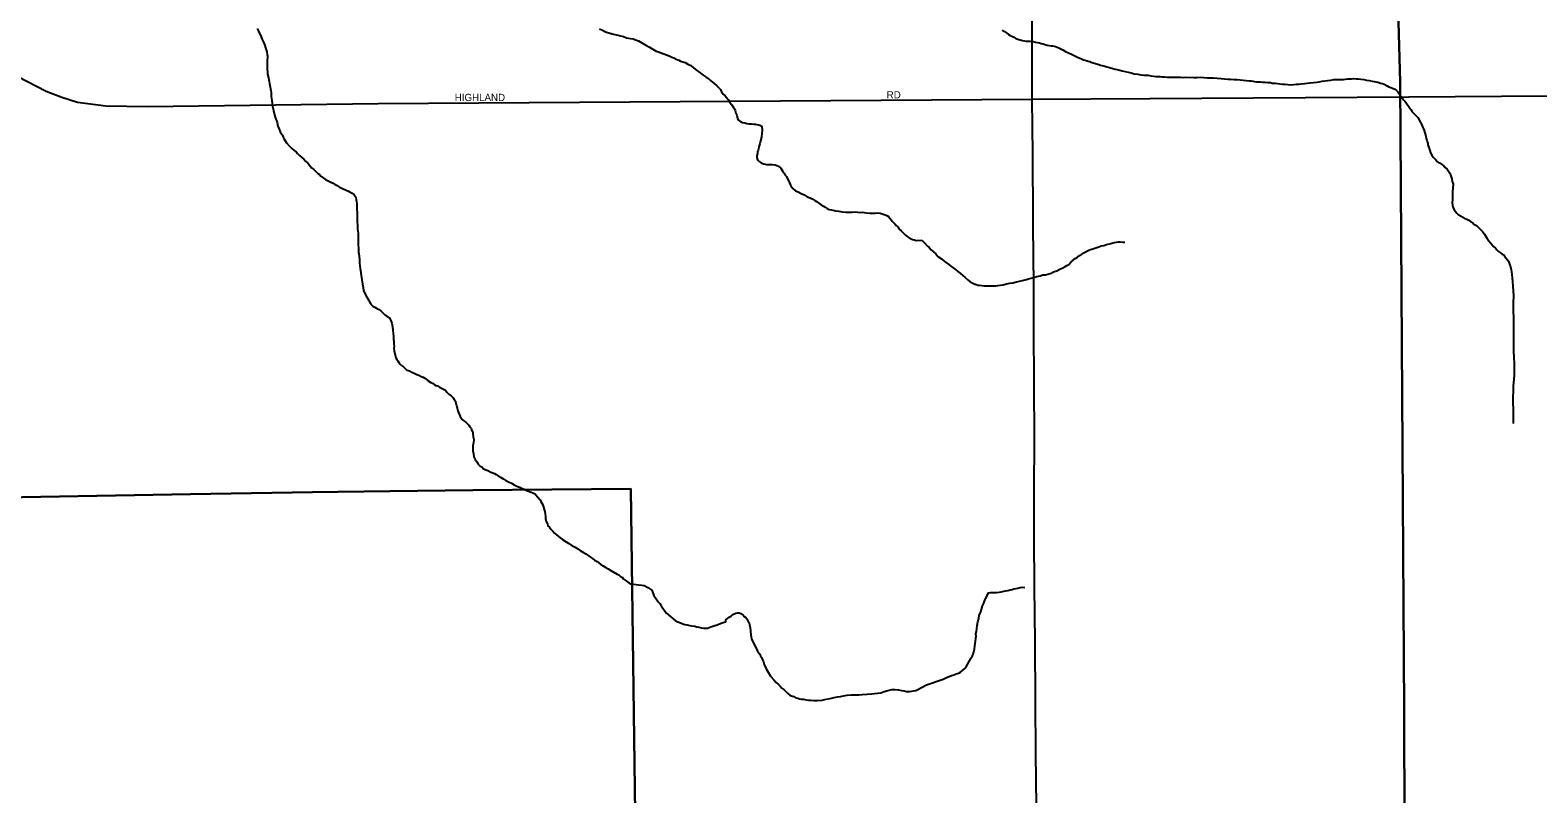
# Model space of a CAD drawing. Extents: x 2010165 to 2382125, y 1060529 to 1407316.
# Drawn here: x 2236282 to 2246636, y 1291035 to 1296274 of the extents above; entities that cross this region are included whole.
import ezdxf

# ---------------------------------------------------------------- set-up
doc = ezdxf.new("R2010")
doc.units = 0
for name, color, linetype in [('GM_X_City_Street', 7, 'Continuous'), ('GM_X_City_Street_Text', 7, 'Continuous'), ('GM_X_Corporation', 7, 'Continuous'), ('GM_X_Minor_River', 7, 'Continuous'), ('GM_X_State_Route', 7, 'Continuous')]:
    doc.layers.add(name, color=color, linetype=linetype)

msp = doc.modelspace()

# ---------------------------------------------------------------- linework, layer by layer
at = {"layer": 'GM_X_City_Street'}
for points in [[(2234791, 1297590), (2234951, 1297371), (2235266, 1296994), (2235724, 1296409), (2235847, 1296238), (2235886, 1296205), (2235972, 1296121), (2236081, 1296029), (2236197, 1295956), (2236392, 1295856), (2236500, 1295815), (2236607, 1295780), (2236802, 1295756), (2237089, 1295750), (2238672, 1295771), (2243163, 1295801)], [(2243163, 1295801), (2243972, 1295806), (2243972, 1295806)], [(2243972, 1295806), (2245752, 1295818)], [(2245752, 1295818), (2245752, 1295818), (2248287, 1295835), (2248898, 1295833), (2248898, 1295833)]]:
    msp.add_lwpolyline(points, dxfattribs=at)
at = {"layer": 'GM_X_Corporation'}
msp.add_lwpolyline([(2256745, 1302266), (2256740, 1302075), (2256740, 1301726), (2256743, 1301508), (2256738, 1301293), (2256719, 1300825), (2256624, 1298521), (2256564, 1296660), (2256453, 1294289), (2256337, 1291951), (2256335, 1290962), (2252507, 1290909), (2252516, 1287904), (2249349, 1287863), (2245751, 1287810), (2245725, 1290436), (2245721, 1290799), (2245718, 1291617), (2245691, 1295917), (2245629, 1298157), (2245541, 1302192)], close=True, dxfattribs=at)
for points in [[(2245629, 1298157), (2245691, 1295917), (2245718, 1291617), (2245721, 1290799), (2245725, 1290436), (2240444, 1290388), (2240407, 1293128), (2239321, 1293118), (2238752, 1293111), (2238222, 1293106), (2237384, 1293091), (2234939, 1293048), (2234754, 1298378)], [(2234939, 1293048), (2237384, 1293091), (2238222, 1293106), (2238752, 1293111), (2239321, 1293118), (2240407, 1293128), (2240444, 1290388), (2240520, 1283788), (2239372, 1283761), (2239399, 1280438), (2239015, 1280430), (2239067, 1277039), (2237920, 1277033), (2237248, 1277030), (2235815, 1277015)]]:
    msp.add_lwpolyline(points, dxfattribs=at)
at = {"layer": 'GM_X_Minor_River'}
for points in [[(2237840, 1296287), (2237851, 1296267), (2237857, 1296251), (2237866, 1296235), (2237874, 1296215), (2237882, 1296197), (2237891, 1296177), (2237901, 1296147), (2237908, 1296125), (2237910, 1296107), (2237911, 1296097), (2237911, 1296085), (2237909, 1296071), (2237909, 1296053), (2237910, 1296029), (2237910, 1296005), (2237911, 1295989), (2237913, 1295972), (2237918, 1295948), (2237922, 1295934), (2237924, 1295922), (2237926, 1295908), (2237929, 1295898), (2237931, 1295886), (2237933, 1295870), (2237935, 1295860), (2237938, 1295848), (2237938, 1295834), (2237938, 1295820), (2237939, 1295806), (2237941, 1295792), (2237943, 1295772), (2237946, 1295754), (2237959, 1295694), (2237965, 1295678), (2237970, 1295664), (2237974, 1295654), (2237978, 1295640), (2237983, 1295616), (2237991, 1295596), (2237999, 1295578), (2238008, 1295564), (2238014, 1295554), (2238020, 1295541), (2238025, 1295531), (2238043, 1295501), (2238064, 1295479), (2238080, 1295463), (2238094, 1295450), (2238109, 1295440), (2238119, 1295428), (2238131, 1295414), (2238148, 1295400)], [(2240192, 1296284), (2240212, 1296274), (2240234, 1296263), (2240263, 1296255), (2240289, 1296248), (2240309, 1296242), (2240337, 1296236), (2240356, 1296231), (2240378, 1296223), (2240404, 1296218), (2240424, 1296214), (2240440, 1296208), (2240459, 1296201), (2240483, 1296187), (2240511, 1296171), (2240536, 1296158), (2240558, 1296144), (2240581, 1296131), (2240605, 1296123), (2240619, 1296117), (2240633, 1296112), (2240651, 1296106), (2240670, 1296098), (2240688, 1296090), (2240702, 1296085), (2240712, 1296079), (2240736, 1296069), (2240749, 1296063), (2240763, 1296058), (2240781, 1296052), (2240799, 1296042), (2240818, 1296031), (2240838, 1296017), (2240858, 1295999), (2240883, 1295982), (2240903, 1295966), (2240924, 1295952), (2240940, 1295943), (2240954, 1295929), (2240979, 1295909), (2240997, 1295893), (2241011, 1295880), (2241022, 1295868), (2241030, 1295852), (2241042, 1295836), (2241055, 1295824), (2241065, 1295812), (2241075, 1295799), (2241088, 1295779), (2241100, 1295763), (2241111, 1295745), (2241119, 1295735), (2241123, 1295723), (2241127, 1295705), (2241134, 1295691), (2241138, 1295681), (2241140, 1295669), (2241146, 1295657), (2241163, 1295645), (2241175, 1295642), (2241191, 1295638), (2241203, 1295634), (2241219, 1295631), (2241235, 1295631), (2241253, 1295629), (2241264, 1295629), (2241294, 1295622), (2241306, 1295616), (2241309, 1295586), (2241307, 1295568)], [(2242957, 1296275), (2242974, 1296265), (2242986, 1296257), (2243000, 1296245), (2243012, 1296239), (2243024, 1296233), (2243036, 1296226), (2243052, 1296218), (2243072, 1296210), (2243096, 1296204), (2243122, 1296200), (2243149, 1296199), (2243171, 1296197), (2243187, 1296193), (2243199, 1296191), (2243213, 1296187), (2243225, 1296184), (2243239, 1296180), (2243251, 1296176), (2243265, 1296172), (2243279, 1296170), (2243293, 1296168), (2243303, 1296166), (2243313, 1296164), (2243323, 1296163), (2243347, 1296153), (2243360, 1296147), (2243374, 1296139), (2243392, 1296129), (2243412, 1296119), (2243434, 1296110), (2243452, 1296100), (2243466, 1296094), (2243480, 1296086), (2243497, 1296080), (2243515, 1296072), (2243535, 1296066), (2243547, 1296063), (2243559, 1296059), (2243569, 1296055), (2243583, 1296051), (2243599, 1296045), (2243615, 1296041), (2243633, 1296035), (2243655, 1296030), (2243675, 1296024), (2243694, 1296018), (2243718, 1296012), (2243732, 1296008), (2243746, 1296005), (2243764, 1295999), (2243782, 1295995), (2243802, 1295991), (2243822, 1295987), (2243842, 1295982), (2243864, 1295976), (2243888, 1295972), (2243910, 1295968), (2243931, 1295966), (2243959, 1295965)], [(2243959, 1295965), (2243979, 1295961), (2243997, 1295959), (2244013, 1295957), (2244027, 1295957), (2244041, 1295956), (2244055, 1295954), (2244071, 1295954), (2244089, 1295952), (2244107, 1295952), (2244125, 1295951), (2244149, 1295951), (2244165, 1295951), (2244181, 1295951), (2244199, 1295949), (2244215, 1295952), (2244273, 1295950), (2244293, 1295950), (2244317, 1295951), (2244341, 1295949), (2244368, 1295947), (2244406, 1295948), (2244434, 1295946), (2244460, 1295942), (2244484, 1295940), (2244506, 1295939), (2244526, 1295939), (2244548, 1295937), (2244570, 1295935), (2244592, 1295934), (2244612, 1295932), (2244632, 1295930), (2244654, 1295928), (2244666, 1295926), (2244678, 1295924), (2244690, 1295923), (2244704, 1295921), (2244716, 1295919), (2244730, 1295919), (2244745, 1295917), (2244763, 1295917), (2244781, 1295916), (2244799, 1295916), (2244811, 1295912), (2244831, 1295910), (2244847, 1295908), (2244863, 1295906), (2244881, 1295905), (2244899, 1295903), (2244919, 1295901), (2244941, 1295899), (2244961, 1295901), (2244979, 1295904), (2244995, 1295904), (2245011, 1295906), (2245033, 1295908), (2245051, 1295910), (2245071, 1295913), (2245095, 1295915), (2245117, 1295917), (2245135, 1295919), (2245155, 1295924), (2245173, 1295926), (2245193, 1295930), (2245215, 1295932), (2245235, 1295935), (2245291, 1295937), (2245301, 1295937), (2245315, 1295939), (2245329, 1295940), (2245343, 1295940), (2245357, 1295940), (2245371, 1295942), (2245389, 1295940), (2245405, 1295940), (2245419, 1295939), (2245440, 1295935), (2245458, 1295931), (2245478, 1295929), (2245498, 1295925), (2245512, 1295923), (2245524, 1295920), (2245536, 1295918), (2245556, 1295912), (2245568, 1295908), (2245580, 1295904), (2245602, 1295892), (2245612, 1295886), (2245626, 1295881), (2245637, 1295877), (2245653, 1295869), (2245665, 1295861), (2245673, 1295851), (2245689, 1295829), (2245699, 1295817), (2245707, 1295805), (2245716, 1295795), (2245724, 1295785), (2245736, 1295769), (2245748, 1295752), (2245756, 1295740)], [(2245756, 1295740), (2245764, 1295730), (2245773, 1295714), (2245785, 1295702), (2245795, 1295692), (2245805, 1295682), (2245813, 1295672), (2245819, 1295662), (2245838, 1295624), (2245844, 1295612), (2245850, 1295598), (2245854, 1295586), (2245860, 1295570), (2245865, 1295556), (2245867, 1295544), (2245869, 1295532), (2245873, 1295520), (2245875, 1295510), (2245879, 1295498), (2245881, 1295486), (2245886, 1295474), (2245890, 1295462), (2245894, 1295450), (2245898, 1295432), (2245908, 1295416), (2245916, 1295404), (2245926, 1295394), (2245935, 1295384), (2245945, 1295374), (2245961, 1295365), (2245977, 1295353), (2245989, 1295343), (2245999, 1295333), (2246013, 1295321), (2246022, 1295307), (2246032, 1295293), (2246038, 1295275), (2246044, 1295255), (2246048, 1295235), (2246053, 1295223), (2246053, 1295209), (2246051, 1295197), (2246051, 1295185), (2246049, 1295173), (2246049, 1295157), (2246050, 1295143), (2246050, 1295129), (2246050, 1295111), (2246048, 1295091), (2246050, 1295073), (2246052, 1295063), (2246061, 1295043), (2246069, 1295031), (2246079, 1295019), (2246089, 1295009), (2246121, 1294991), (2246137, 1294983), (2246148, 1294979), (2246162, 1294972), (2246176, 1294960), (2246186, 1294954), (2246196, 1294944), (2246214, 1294934), (2246226, 1294922), (2246238, 1294912), (2246255, 1294894), (2246263, 1294884), (2246269, 1294874), (2246275, 1294864), (2246287, 1294845), (2246297, 1294831), (2246312, 1294813), (2246322, 1294801), (2246332, 1294791), (2246344, 1294779), (2246354, 1294767), (2246366, 1294755), (2246379, 1294747), (2246391, 1294737), (2246401, 1294733), (2246407, 1294723), (2246415, 1294712), (2246425, 1294702), (2246435, 1294690), (2246442, 1294670), (2246448, 1294650), (2246452, 1294630), (2246454, 1294616), (2246456, 1294598), (2246459, 1294576), (2246461, 1294550), (2246463, 1294519), (2246468, 1294453), (2246468, 1294435), (2246466, 1294421), (2246467, 1294395), (2246467, 1294375), (2246467, 1294357), (2246467, 1294337), (2246468, 1294313), (2246468, 1294289)], [(2241307, 1295568), (2241304, 1295540), (2241298, 1295515), (2241292, 1295495), (2241289, 1295481), (2241285, 1295469), (2241281, 1295451), (2241277, 1295439), (2241276, 1295429), (2241272, 1295414), (2241272, 1295402), (2241277, 1295386), (2241289, 1295373), (2241303, 1295365), (2241319, 1295357), (2241329, 1295355), (2241339, 1295354), (2241349, 1295354), (2241364, 1295354), (2241378, 1295352), (2241398, 1295351), (2241410, 1295347), (2241420, 1295341), (2241436, 1295327), (2241451, 1295305), (2241459, 1295294), (2241467, 1295280), (2241476, 1295270), (2241497, 1295228), (2241501, 1295216), (2241505, 1295206), (2241520, 1295188), (2241538, 1295172), (2241556, 1295165), (2241576, 1295155), (2241597, 1295145), (2241617, 1295132), (2241639, 1295124), (2241656, 1295114), (2241670, 1295107), (2241682, 1295099), (2241698, 1295087), (2241715, 1295077), (2241729, 1295068), (2241741, 1295060), (2241755, 1295052), (2241769, 1295044), (2241786, 1295041), (2241812, 1295035), (2241836, 1295032), (2241858, 1295028), (2241884, 1295026), (2241910, 1295027), (2241928, 1295027), (2241947, 1295028), (2241967, 1295026), (2241985, 1295024), (2241997, 1295025), (2242009, 1295023), (2242025, 1295021), (2242049, 1295020), (2242065, 1295020), (2242085, 1295020), (2242105, 1295021), (2242119, 1295019), (2242134, 1295015), (2242146, 1295011), (2242164, 1295002), (2242176, 1294996), (2242205, 1294962), (2242219, 1294947), (2242230, 1294935), (2242240, 1294925), (2242250, 1294909), (2242264, 1294897), (2242281, 1294879), (2242293, 1294868), (2242305, 1294858), (2242318, 1294850), (2242342, 1294838), (2242354, 1294835), (2242366, 1294831), (2242405, 1294833)], [(2238148, 1295400), (2238162, 1295389), (2238174, 1295375), (2238189, 1295361), (2238203, 1295345), (2238215, 1295331), (2238230, 1295318), (2238244, 1295304), (2238258, 1295292), (2238269, 1295284), (2238279, 1295274), (2238295, 1295262), (2238311, 1295251), (2238328, 1295241), (2238346, 1295231), (2238362, 1295224), (2238372, 1295218), (2238391, 1295208), (2238409, 1295196), (2238419, 1295193), (2238431, 1295187), (2238468, 1295169), (2238480, 1295164), (2238494, 1295156), (2238506, 1295144), (2238519, 1295128), (2238521, 1295110), (2238523, 1295098), (2238526, 1295086), (2238526, 1295074), (2238526, 1295060), (2238526, 1295044), (2238527, 1295026), (2238527, 1295004), (2238528, 1294984), (2238528, 1294960), (2238531, 1294936), (2238531, 1294909), (2238534, 1294881), (2238534, 1294855), (2238535, 1294829), (2238535, 1294803), (2238538, 1294777), (2238538, 1294751), (2238541, 1294727), (2238544, 1294697), (2238544, 1294675), (2238546, 1294657), (2238549, 1294640), (2238551, 1294628), (2238553, 1294608), (2238556, 1294592), (2238558, 1294578), (2238560, 1294562), (2238563, 1294548), (2238565, 1294532), (2238567, 1294520), (2238569, 1294508), (2238572, 1294488), (2238582, 1294464), (2238593, 1294442), (2238605, 1294425), (2238610, 1294415), (2238616, 1294405), (2238622, 1294395), (2238636, 1294381), (2238649, 1294373), (2238667, 1294363), (2238679, 1294358), (2238691, 1294348), (2238704, 1294336), (2238718, 1294322), (2238734, 1294311), (2238748, 1294303), (2238759, 1294283), (2238765, 1294265), (2238770, 1294239), (2238772, 1294215), (2238775, 1294195), (2238777, 1294173), (2238778, 1294153), (2238780, 1294141), (2238780, 1294131), (2238780, 1294121), (2238781, 1294106), (2238779, 1294092), (2238781, 1294074), (2238794, 1294026), (2238800, 1294014), (2238807, 1294005), (2238815, 1293995), (2238823, 1293983), (2238833, 1293973), (2238846, 1293965), (2238856, 1293955), (2238868, 1293943), (2238886, 1293938), (2238903, 1293928), (2238923, 1293918), (2238937, 1293913), (2238951, 1293907)], [(2242405, 1294833), (2242423, 1294815), (2242441, 1294795), (2242455, 1294783), (2242469, 1294767), (2242486, 1294753), (2242502, 1294739), (2242516, 1294721), (2242540, 1294705), (2242558, 1294690), (2242575, 1294678), (2242591, 1294666), (2242605, 1294656), (2242621, 1294644), (2242637, 1294632), (2242653, 1294618), (2242670, 1294605), (2242686, 1294591), (2242704, 1294577), (2242724, 1294559), (2242738, 1294549), (2242752, 1294541), (2242765, 1294535), (2242779, 1294530), (2242789, 1294526), (2242801, 1294524), (2242817, 1294522), (2242833, 1294520), (2242853, 1294520), (2242871, 1294521), (2242887, 1294521), (2242903, 1294521), (2242913, 1294521), (2242927, 1294523), (2242945, 1294525), (2242965, 1294528), (2242987, 1294534), (2243009, 1294538), (2243031, 1294542), (2243055, 1294549), (2243077, 1294553), (2243097, 1294557), (2243123, 1294563), (2243139, 1294568), (2243155, 1294574), (2243175, 1294578), (2243195, 1294584), (2243217, 1294588), (2243237, 1294595), (2243255, 1294597), (2243293, 1294607), (2243309, 1294616), (2243333, 1294624), (2243354, 1294634), (2243374, 1294644), (2243390, 1294653), (2243400, 1294659), (2243414, 1294667), (2243430, 1294685), (2243444, 1294697), (2243458, 1294707), (2243474, 1294718), (2243488, 1294728), (2243504, 1294738), (2243518, 1294746), (2243535, 1294756), (2243557, 1294767), (2243579, 1294775), (2243601, 1294781), (2243621, 1294789), (2243637, 1294794), (2243655, 1294798), (2243673, 1294804), (2243703, 1294810), (2243725, 1294817), (2243743, 1294821), (2243755, 1294823), (2243769, 1294823), (2243785, 1294821), (2243795, 1294821), (2243797, 1294821), (2243799, 1294821)], [(2246468, 1294289), (2246468, 1294263), (2246468, 1294237), (2246469, 1294209), (2246469, 1294187), (2246469, 1294170), (2246469, 1294146), (2246468, 1294114), (2246468, 1294090), (2246468, 1294064), (2246471, 1294038), (2246471, 1294018), (2246473, 1293998), (2246473, 1293976), (2246474, 1293950), (2246472, 1293928), (2246472, 1293908), (2246470, 1293882), (2246469, 1293856), (2246467, 1293835), (2246465, 1293813), (2246465, 1293789), (2246464, 1293765), (2246464, 1293743), (2246464, 1293721), (2246464, 1293703), (2246465, 1293689), (2246465, 1293673), (2246465, 1293657), (2246467, 1293637), (2246467, 1293613), (2246466, 1293599), (2246466, 1293585), (2246466, 1293577)], [(2238951, 1293907), (2238967, 1293899), (2238982, 1293893), (2238992, 1293888), (2239016, 1293868), (2239033, 1293858), (2239045, 1293852), (2239057, 1293843), (2239069, 1293837), (2239079, 1293835), (2239093, 1293825), (2239106, 1293819), (2239120, 1293812), (2239134, 1293804), (2239144, 1293790), (2239157, 1293778), (2239173, 1293766), (2239187, 1293751), (2239194, 1293741), (2239202, 1293729), (2239206, 1293711), (2239210, 1293701), (2239215, 1293681), (2239219, 1293663), (2239234, 1293625), (2239249, 1293603), (2239261, 1293595), (2239275, 1293586), (2239283, 1293576), (2239294, 1293564), (2239302, 1293554), (2239310, 1293544), (2239314, 1293532), (2239321, 1293518), (2239323, 1293504), (2239325, 1293484), (2239328, 1293466), (2239326, 1293444), (2239323, 1293424), (2239323, 1293408), (2239323, 1293388), (2239326, 1293368), (2239330, 1293348), (2239339, 1293330), (2239349, 1293312), (2239359, 1293296), (2239372, 1293284), (2239384, 1293278), (2239396, 1293266), (2239414, 1293257), (2239429, 1293251), (2239445, 1293243), (2239459, 1293238), (2239471, 1293234), (2239483, 1293226), (2239495, 1293218), (2239512, 1293208), (2239524, 1293201), (2239534, 1293193), (2239548, 1293185), (2239567, 1293175), (2239587, 1293166), (2239607, 1293156), (2239625, 1293146), (2239642, 1293139), (2239654, 1293133), (2239664, 1293131), (2239674, 1293125), (2239686, 1293119), (2239723, 1293104), (2239733, 1293100), (2239743, 1293096), (2239753, 1293089), (2239768, 1293071), (2239784, 1293053), (2239790, 1293041), (2239797, 1293029), (2239803, 1293017), (2239807, 1293003), (2239811, 1292987), (2239816, 1292973), (2239818, 1292957), (2239820, 1292939), (2239821, 1292925), (2239823, 1292913), (2239825, 1292903), (2239834, 1292887), (2239838, 1292875), (2239848, 1292865), (2239858, 1292852), (2239871, 1292838), (2239883, 1292824), (2239895, 1292814), (2239908, 1292802), (2239922, 1292792), (2239938, 1292781), (2239963, 1292765), (2239981, 1292753), (2240003, 1292740), (2240024, 1292728), (2240042, 1292716)], [(2240042, 1292716), (2240060, 1292705), (2240081, 1292691), (2240099, 1292681), (2240115, 1292670), (2240131, 1292660), (2240144, 1292650), (2240158, 1292638), (2240176, 1292629), (2240188, 1292619), (2240201, 1292609), (2240217, 1292599), (2240235, 1292588), (2240252, 1292578), (2240270, 1292568), (2240314, 1292543), (2240325, 1292537), (2240337, 1292527), (2240347, 1292521), (2240355, 1292510), (2240376, 1292496), (2240394, 1292484), (2240408, 1292476), (2240428, 1292473), (2240459, 1292469), (2240483, 1292466), (2240499, 1292464), (2240523, 1292451), (2240537, 1292441), (2240552, 1292433), (2240556, 1292421), (2240566, 1292395), (2240581, 1292373), (2240595, 1292353), (2240606, 1292340), (2240616, 1292324), (2240635, 1292296), (2240651, 1292274), (2240711, 1292225), (2240729, 1292215), (2240747, 1292208), (2240763, 1292202), (2240779, 1292198), (2240795, 1292195), (2240812, 1292191), (2240826, 1292187), (2240846, 1292186), (2240860, 1292182), (2240876, 1292178), (2240892, 1292174), (2240906, 1292173), (2240922, 1292173), (2240934, 1292173), (2240956, 1292180), (2240978, 1292188), (2241000, 1292195), (2241028, 1292207), (2241048, 1292214), (2241060, 1292216), (2241060, 1292230), (2241082, 1292248), (2241095, 1292255), (2241113, 1292267), (2241127, 1292275), (2241139, 1292278), (2241151, 1292278), (2241163, 1292272), (2241178, 1292262), (2241186, 1292252), (2241196, 1292245), (2241204, 1292235), (2241211, 1292223), (2241219, 1292209), (2241223, 1292195), (2241226, 1292177), (2241231, 1292125), (2241235, 1292097), (2241246, 1292075), (2241256, 1292055), (2241267, 1292035), (2241277, 1292015), (2241290, 1291995), (2241298, 1291983), (2241306, 1291969), (2241312, 1291955), (2241317, 1291942), (2241323, 1291922), (2241336, 1291894), (2241350, 1291870), (2241367, 1291842), (2241388, 1291818), (2241406, 1291799), (2241420, 1291785), (2241433, 1291773), (2241445, 1291761), (2241457, 1291751), (2241467, 1291742), (2241484, 1291726), (2241502, 1291710), (2241526, 1291702), (2241541, 1291695)], [(2242438, 1291782), (2242551, 1291823), (2242574, 1291833), (2242592, 1291840), (2242608, 1291846), (2242624, 1291852), (2242642, 1291858), (2242660, 1291864), (2242672, 1291871), (2242686, 1291883), (2242700, 1291895), (2242710, 1291907), (2242745, 1291968), (2242753, 1291982), (2242759, 1291994), (2242763, 1292010), (2242767, 1292028), (2242770, 1292050), (2242774, 1292082), (2242776, 1292100), (2242778, 1292116), (2242777, 1292132), (2242781, 1292149), (2242783, 1292167), (2242785, 1292191), (2242791, 1292215), (2242796, 1292239), (2242800, 1292259), (2242806, 1292275), (2242810, 1292285), (2242816, 1292301), (2242823, 1292324), (2242831, 1292344), (2242839, 1292364), (2242843, 1292374), (2242851, 1292390), (2242857, 1292402), (2242864, 1292414), (2242878, 1292416), (2242899, 1292417), (2242919, 1292417), (2242937, 1292419), (2242951, 1292421), (2242969, 1292425), (2242981, 1292428), (2242995, 1292430), (2243013, 1292434), (2243026, 1292438), (2243038, 1292442), (2243052, 1292444), (2243064, 1292446), (2243080, 1292451), (2243096, 1292453), (2243096, 1292453), (2243113, 1292451)], [(2241541, 1291695), (2241553, 1291691), (2241565, 1291687), (2241577, 1291685), (2241593, 1291684), (2241611, 1291680), (2241627, 1291678), (2241643, 1291677), (2241664, 1291675), (2241686, 1291675), (2241720, 1291678), (2241748, 1291685), (2241776, 1291689), (2241804, 1291696), (2241826, 1291700), (2241846, 1291703), (2241868, 1291707), (2241892, 1291712), (2241920, 1291714), (2241946, 1291715), (2241972, 1291715), (2241996, 1291716), (2242030, 1291718), (2242060, 1291721), (2242124, 1291728), (2242146, 1291737), (2242172, 1291745), (2242200, 1291750), (2242222, 1291750), (2242246, 1291749), (2242265, 1291745), (2242285, 1291741), (2242301, 1291738), (2242321, 1291738), (2242337, 1291740), (2242349, 1291743), (2242365, 1291745), (2242379, 1291751), (2242438, 1291782)]]:
    msp.add_lwpolyline(points, dxfattribs=at)
at = {"layer": 'GM_X_State_Route'}
for points in [[(2243162, 1296012), (2243151, 1300009), (2243759, 1303247)], [(2243163, 1295853), (2243162, 1296012)], [(2243168, 1295272), (2243167, 1295424), (2243163, 1295801), (2243163, 1295853)], [(2243177, 1293051), (2243177, 1293126), (2243178, 1293458), (2243177, 1293859), (2243175, 1294220), (2243174, 1294524), (2243171, 1294933), (2243169, 1295129), (2243168, 1295272)], [(2243199, 1290618), (2243195, 1290819), (2243193, 1290950), (2243189, 1291311), (2243185, 1291669), (2243183, 1292078), (2243178, 1292456), (2243177, 1292791), (2243177, 1292956), (2243177, 1293051)]]:
    msp.add_lwpolyline(points, dxfattribs=at)

# ---------------------------------------------------------------- texts
at = {"layer": 'GM_X_City_Street_Text'}
for s, p in [('RD', (2242164, 1295806)), ('HIGHLAND', (2239198, 1295788))]:
    msp.add_text(s, height=50, rotation=0, dxfattribs=at).set_placement(p)

doc.saveas('drawing.dxf')
